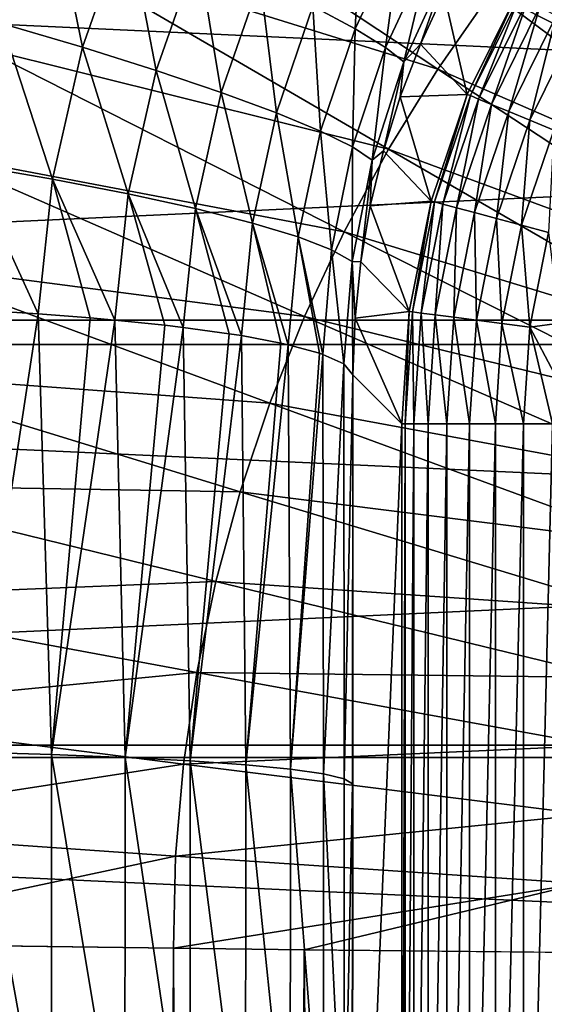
# Model space of a CAD drawing. Header units: metres. Extents: x -22 to 22, y 0 to 204.
# Tile 390 of 497: x -8.26 to -5.83, y 182.45 to 187.03. Entities that reach past the tile are written whole.
import ezdxf

# ---------------------------------------------------------------- set-up
doc = ezdxf.new("R2010")
doc.units = ezdxf.units.M
doc.layers.add('solid_002_SW0002', color=7, linetype='CONTINUOUS')
doc.layers.add('solid_002_SW0002_01', color=7, linetype='CONTINUOUS')

msp = doc.modelspace()

# ---------------------------------------------------------------- linework, layer by layer
at = {"layer": 'solid_002_SW0002'}
for points in [[(-9.223315, 187.890717, 261.675385), (-8.440801, 186.897491, 261.664978), (-8.182958, 187.376709, 261.601898)], [(-6.322521, 186.797928, 261.482849), (-7.897851, 187.841171, 261.540741), (-8.182958, 187.376709, 261.601898)], [(-6.072971, 187.156555, 261.435638), (-7.897851, 187.841171, 261.540741), (-6.322521, 186.797928, 261.482849)], [(-8.123777, 187.641876, 257.408844), (-8.346246, 187.009857, 257.473999), (-8.507104, 187.798508, 257.543457)], [(-7.972023, 186.899399, 257.280762), (-8.346246, 187.009857, 257.473999), (-8.123777, 187.641876, 257.408844)], [(-7.764364, 187.489594, 257.215912), (-7.972023, 186.899399, 257.280762), (-8.123777, 187.641876, 257.408844)], [(-6.706467, 186.985397, 255.958588), (-6.901856, 187.090088, 256.333344), (-6.676102, 187.561066, 256.279572)], [(-6.491841, 187.438278, 255.904648), (-6.706467, 186.985397, 255.958588), (-6.676102, 187.561066, 256.279572)], [(-7.630209, 186.791977, 257.033325), (-7.972023, 186.899399, 257.280762), (-7.764364, 187.489594, 257.215912)], [(-7.436436, 187.344879, 256.968719), (-7.630209, 186.791977, 257.033325), (-7.764364, 187.489594, 257.215912)], [(-5.802605, 187.500565, 261.39035), (-6.072971, 187.156555, 261.435638), (-4.353966, 186.285507, 261.398285)], [(-6.564847, 186.89888, 255.55603), (-6.706467, 186.985397, 255.958588), (-6.491841, 187.438278, 255.904648)], [(-6.358564, 187.340332, 255.501862), (-6.564847, 186.89888, 255.55603), (-6.491841, 187.438278, 255.904648)], [(20.197836, 187.408127, 0.72), (-20.197836, 187.408127, 0.72), (-20.64257, 185.517471, 0.72)], [(-6.550759, 186.426102, 261.531799), (-8.182958, 187.376709, 261.601898), (-8.440801, 186.897491, 261.664978)], [(-6.322521, 186.797928, 261.482849), (-8.182958, 187.376709, 261.601898), (-6.550759, 186.426102, 261.531799)], [(-7.328006, 186.68988, 256.736969), (-7.630209, 186.791977, 257.033325), (-7.436436, 187.344879, 256.968719)], [(-7.1469, 187.21077, 256.672455), (-7.328006, 186.68988, 256.736969), (-7.436436, 187.344879, 256.968719)], [(-6.479981, 186.832367, 255.134171), (-6.564847, 186.89888, 255.55603), (-6.358564, 187.340332, 255.501862)], [(-6.279078, 187.269302, 255.079697), (-6.479981, 186.832367, 255.134171), (-6.358564, 187.340332, 255.501862)], [(-6.279078, 187.269302, 255.079697), (-6.403214, 186.913422, 254.690521), (-6.479981, 186.832367, 255.134171)], [(-6.279078, 187.269302, 255.079697), (-6.293793, 187.151474, 254.661102), (-6.403214, 186.913422, 254.690521)], [(-7.071779, 186.59523, 256.397858), (-7.328006, 186.68988, 256.736969), (-7.1469, 187.21077, 256.672455)], [(-6.901856, 187.090088, 256.333344), (-7.071779, 186.59523, 256.397858), (-7.1469, 187.21077, 256.672455)], [(-6.403214, 186.913422, 254.690521), (-6.293793, 187.151474, 254.661102), (-6.185051, 186.679932, 241.934052)], [(-6.072971, 187.156555, 261.435638), (-6.322521, 186.797928, 261.482849), (-4.55684, 186.02739, 261.432281)], [(-6.293793, 187.151474, 254.661102), (-5.953719, 187.149185, 241.933304), (-6.185051, 186.679932, 241.934052)], [(-6.170678, 186.674744, 241.803772), (-6.185051, 186.679932, 241.934052), (-5.953719, 187.149185, 241.933304)], [(-6.170678, 186.674744, 241.803772), (-5.953719, 187.149185, 241.933304), (-5.940159, 187.14212, 241.803772)], [(-6.170678, 186.674744, 241.803772), (-5.940159, 187.14212, 241.803772), (-6.132676, 186.658997, 241.674301)], [(-5.940159, 187.14212, 241.803772), (-5.904537, 187.121552, 241.674301), (-6.132676, 186.658997, 241.674301)], [(-6.072971, 187.156555, 261.435638), (-4.55684, 186.02739, 261.432281), (-4.353966, 186.285507, 261.398285)], [(-6.132676, 186.658997, 241.674301), (-5.904537, 187.121552, 241.674301), (-6.072289, 186.633987, 241.555222)], [(-5.904537, 187.121552, 241.674301), (-5.847931, 187.088882, 241.555222), (-6.072289, 186.633987, 241.555222)], [(-6.866926, 186.51004, 256.023224), (-7.071779, 186.59523, 256.397858), (-6.901856, 187.090088, 256.333344)], [(-6.706467, 186.985397, 255.958588), (-6.866926, 186.51004, 256.023224), (-6.901856, 187.090088, 256.333344)], [(-6.072289, 186.633987, 241.555222), (-5.847931, 187.088882, 241.555222), (-5.99179, 186.600632, 241.451004)], [(-5.847931, 187.088882, 241.555222), (-5.772474, 187.045303, 241.451004), (-5.99179, 186.600632, 241.451004)], [(-8.110674, 186.28685, 257.355652), (-8.494845, 186.353851, 257.549347), (-8.346246, 187.009857, 257.473999)], [(-7.972023, 186.899399, 257.280762), (-8.110674, 186.28685, 257.355652), (-8.346246, 187.009857, 257.473999)], [(-5.99179, 186.600632, 241.451004), (-5.772474, 187.045303, 241.451004), (-5.894211, 186.560226, 241.365585)], [(-5.772474, 187.045303, 241.451004), (-5.681007, 186.992493, 241.365585), (-5.894211, 186.560226, 241.365585)], [(-6.717763, 186.436096, 255.62088), (-6.866926, 186.51004, 256.023224), (-6.706467, 186.985397, 255.958588)], [(-6.564847, 186.89888, 255.55603), (-6.717763, 186.436096, 255.62088), (-6.706467, 186.985397, 255.958588)], [(-5.894211, 186.560226, 241.365585), (-5.681007, 186.992493, 241.365585), (-5.783227, 186.514252, 241.30217)], [(-6.496945, 186.668472, 254.723434), (-6.403214, 186.913422, 254.690521), (-6.185051, 186.679932, 241.934052)], [(-6.479981, 186.832367, 255.134171), (-6.403214, 186.913422, 254.690521), (-6.496945, 186.668472, 254.723434)], [(-6.757165, 186.042465, 261.582306), (-8.440801, 186.897491, 261.664978), (-8.670681, 186.405151, 261.729767)], [(-6.550759, 186.426102, 261.531799), (-8.440801, 186.897491, 261.664978), (-6.757165, 186.042465, 261.582306)], [(-7.759212, 186.218338, 257.10791), (-8.110674, 186.28685, 257.355652), (-7.972023, 186.899399, 257.280762)], [(-7.630209, 186.791977, 257.033325), (-7.759212, 186.218338, 257.10791), (-7.972023, 186.899399, 257.280762)], [(-6.627431, 186.374954, 255.199341), (-6.717763, 186.436096, 255.62088), (-6.564847, 186.89888, 255.55603)], [(-6.479981, 186.832367, 255.134171), (-6.627431, 186.374954, 255.199341), (-6.564847, 186.89888, 255.55603)], [(-6.479981, 186.832367, 255.134171), (-6.574515, 186.417603, 254.759445), (-6.627431, 186.374954, 255.199341)], [(-6.479981, 186.832367, 255.134171), (-6.496945, 186.668472, 254.723434), (-6.574515, 186.417603, 254.759445)], [(-7.447864, 186.14978, 256.811371), (-7.759212, 186.218338, 257.10791), (-7.630209, 186.791977, 257.033325)], [(-7.328006, 186.68988, 256.736969), (-7.447864, 186.14978, 256.811371), (-7.630209, 186.791977, 257.033325)], [(-6.322521, 186.797928, 261.482849), (-6.550759, 186.426102, 261.531799), (-4.744092, 185.758286, 261.467682)], [(-6.322521, 186.797928, 261.482849), (-4.744092, 185.758286, 261.467682), (-4.55684, 186.02739, 261.432281)], [(-7.183187, 186.082626, 256.472198), (-7.447864, 186.14978, 256.811371), (-7.328006, 186.68988, 256.736969)], [(-7.071779, 186.59523, 256.397858), (-7.183187, 186.082626, 256.472198), (-7.328006, 186.68988, 256.736969)], [(-6.574515, 186.417603, 254.759445), (-6.496945, 186.668472, 254.723434), (-6.353121, 186.184616, 241.935028)], [(-6.496945, 186.668472, 254.723434), (-6.185051, 186.679932, 241.934052), (-6.353121, 186.184616, 241.935028)], [(-6.338218, 186.181198, 241.803772), (-6.353121, 186.184616, 241.935028), (-6.185051, 186.679932, 241.934052)], [(-6.338218, 186.181198, 241.803772), (-6.185051, 186.679932, 241.934052), (-6.170678, 186.674744, 241.803772)], [(-6.338218, 186.181198, 241.803772), (-6.170678, 186.674744, 241.803772), (-6.298487, 186.170563, 241.674301)], [(-6.170678, 186.674744, 241.803772), (-6.132676, 186.658997, 241.674301), (-6.298487, 186.170563, 241.674301)], [(-6.298487, 186.170563, 241.674301), (-6.132676, 186.658997, 241.674301), (-6.235351, 186.153641, 241.555222)], [(-6.132676, 186.658997, 241.674301), (-6.072289, 186.633987, 241.555222), (-6.235351, 186.153641, 241.555222)], [(-6.970758, 186.018265, 256.097626), (-7.183187, 186.082626, 256.472198), (-7.071779, 186.59523, 256.397858)], [(-6.866926, 186.51004, 256.023224), (-6.970758, 186.018265, 256.097626), (-7.071779, 186.59523, 256.397858)], [(-6.235351, 186.153641, 241.555222), (-6.072289, 186.633987, 241.555222), (-6.151188, 186.131088, 241.451004)], [(-6.072289, 186.633987, 241.555222), (-5.99179, 186.600632, 241.451004), (-6.151188, 186.131088, 241.451004)], [(-6.151188, 186.131088, 241.451004), (-5.99179, 186.600632, 241.451004), (-6.049168, 186.10376, 241.365585)], [(-5.99179, 186.600632, 241.451004), (-5.894211, 186.560226, 241.365585), (-6.049168, 186.10376, 241.365585)], [(-6.049168, 186.10376, 241.365585), (-5.894211, 186.560226, 241.365585), (-5.933132, 186.072662, 241.30217)], [(-5.894211, 186.560226, 241.365585), (-5.783227, 186.514252, 241.30217), (-5.933132, 186.072662, 241.30217)], [(-6.815051, 185.958084, 255.695465), (-6.970758, 186.018265, 256.097626), (-6.866926, 186.51004, 256.023224)], [(-6.717763, 186.436096, 255.62088), (-6.815051, 185.958084, 255.695465), (-6.866926, 186.51004, 256.023224)], [(-5.933132, 186.072662, 241.30217), (-5.783227, 186.514252, 241.30217), (-5.80745, 186.038986, 241.263153)], [(-6.719347, 185.90332, 255.274246), (-6.815051, 185.958084, 255.695465), (-6.717763, 186.436096, 255.62088)], [(-6.550759, 186.426102, 261.531799), (-6.757165, 186.042465, 261.582306), (-4.915349, 185.479294, 261.504425)], [(-6.627431, 186.374954, 255.199341), (-6.719347, 185.90332, 255.274246), (-6.717763, 186.436096, 255.62088)], [(-6.635518, 186.161896, 254.798233), (-6.574515, 186.417603, 254.759445), (-6.353121, 186.184616, 241.935028)], [(-6.627431, 186.374954, 255.199341), (-6.574515, 186.417603, 254.759445), (-6.635518, 186.161896, 254.798233)], [(-6.550759, 186.426102, 261.531799), (-4.915349, 185.479294, 261.504425), (-4.744092, 185.758286, 261.467682)], [(-6.941181, 185.648331, 261.634186), (-8.670681, 186.405151, 261.729767), (-8.871849, 185.901306, 261.796082)], [(-6.757165, 186.042465, 261.582306), (-8.670681, 186.405151, 261.729767), (-6.941181, 185.648331, 261.634186)], [(-6.627431, 186.374954, 255.199341), (-6.679617, 185.90242, 254.839874), (-6.719347, 185.90332, 255.274246)], [(-6.627431, 186.374954, 255.199341), (-6.635518, 186.161896, 254.798233), (-6.679617, 185.90242, 254.839874)], [(-8.177591, 185.660034, 257.439606), (-8.326214, 185.669556, 257.522186), (-8.494845, 186.353851, 257.549347)], [(-8.110674, 186.28685, 257.355652), (-8.177591, 185.660034, 257.439606), (-8.494845, 186.353851, 257.549347)], [(-7.936918, 185.6418, 257.280731), (-8.177591, 185.660034, 257.439606), (-8.110674, 186.28685, 257.355652)], [(-7.820939, 185.631592, 257.191437), (-7.936918, 185.6418, 257.280731), (-8.110674, 186.28685, 257.355652)], [(-7.759212, 186.218338, 257.10791), (-7.820939, 185.631592, 257.191437), (-8.110674, 186.28685, 257.355652)], [(-7.58925, 185.607834, 256.983063), (-7.820939, 185.631592, 257.191437), (-7.759212, 186.218338, 257.10791)], [(-7.5042, 185.597763, 256.894592), (-7.58925, 185.607834, 256.983063), (-7.759212, 186.218338, 257.10791)], [(-7.447864, 186.14978, 256.811371), (-7.5042, 185.597763, 256.894592), (-7.759212, 186.218338, 257.10791)], [(-6.635518, 186.161896, 254.798233), (-6.353121, 186.184616, 241.935028), (-6.455112, 185.671692, 241.936325)], [(-6.439857, 185.669769, 241.803772), (-6.455112, 185.671692, 241.936325), (-6.353121, 186.184616, 241.935028)], [(-6.439857, 185.669769, 241.803772), (-6.353121, 186.184616, 241.935028), (-6.338218, 186.181198, 241.803772)], [(-6.439857, 185.669769, 241.803772), (-6.338218, 186.181198, 241.803772), (-6.399076, 185.664413, 241.674301)], [(-6.338218, 186.181198, 241.803772), (-6.298487, 186.170563, 241.674301), (-6.399076, 185.664413, 241.674301)], [(-7.291345, 185.568451, 256.6362), (-7.5042, 185.597763, 256.894592), (-7.447864, 186.14978, 256.811371)], [(-7.234046, 185.559296, 256.555298), (-7.291345, 185.568451, 256.6362), (-7.447864, 186.14978, 256.811371)], [(-7.183187, 186.082626, 256.472198), (-7.234046, 185.559296, 256.555298), (-7.447864, 186.14978, 256.811371)], [(-6.679617, 185.90242, 254.839874), (-6.635518, 186.161896, 254.798233), (-6.455112, 185.671692, 241.936325)], [(-6.399076, 185.664413, 241.674301), (-6.298487, 186.170563, 241.674301), (-6.334272, 185.655884, 241.555222)], [(-6.298487, 186.170563, 241.674301), (-6.235351, 186.153641, 241.555222), (-6.334272, 185.655884, 241.555222)], [(-6.334272, 185.655884, 241.555222), (-6.235351, 186.153641, 241.555222), (-6.247886, 185.644516, 241.451004)], [(-6.235351, 186.153641, 241.555222), (-6.151188, 186.131088, 241.451004), (-6.247886, 185.644516, 241.451004)], [(-6.247886, 185.644516, 241.451004), (-6.151188, 186.131088, 241.451004), (-6.143171, 185.630737, 241.365585)], [(-6.151188, 186.131088, 241.451004), (-6.049168, 186.10376, 241.365585), (-6.143171, 185.630737, 241.365585)], [(-6.143171, 185.630737, 241.365585), (-6.049168, 186.10376, 241.365585), (-6.024071, 185.615067, 241.30217)], [(-6.049168, 186.10376, 241.365585), (-5.933132, 186.072662, 241.30217), (-6.024071, 185.615067, 241.30217)], [(-7.050176, 185.524597, 256.248199), (-7.234046, 185.559296, 256.555298), (-7.183187, 186.082626, 256.472198)], [(-7.01617, 185.516983, 256.180695), (-7.050176, 185.524597, 256.248199), (-7.183187, 186.082626, 256.472198)], [(-6.970758, 186.018265, 256.097626), (-7.01617, 185.516983, 256.180695), (-7.183187, 186.082626, 256.472198)], [(-6.024071, 185.615067, 241.30217), (-5.933132, 186.072662, 241.30217), (-5.89507, 185.598099, 241.263153)], [(-5.933132, 186.072662, 241.30217), (-5.80745, 186.038986, 241.263153), (-5.89507, 185.598099, 241.263153)], [(-6.871387, 185.47728, 255.828171), (-7.01617, 185.516983, 256.180695), (-6.970758, 186.018265, 256.097626)], [(-6.855161, 185.47171, 255.778671), (-6.871387, 185.47728, 255.828171), (-6.970758, 186.018265, 256.097626)], [(-6.815051, 185.958084, 255.695465), (-6.855161, 185.47171, 255.778671), (-6.970758, 186.018265, 256.097626)], [(-6.757165, 186.042465, 261.582306), (-6.941181, 185.648331, 261.634186), (-5.070222, 185.191437, 261.542328)], [(-6.757165, 186.042465, 261.582306), (-5.070222, 185.191437, 261.542328), (-4.915349, 185.479294, 261.504425)], [(-5.89507, 185.598099, 241.263153), (-5.80745, 186.038986, 241.263153), (-5.756428, 185.616562, 241.25)], [(-6.759161, 185.427597, 255.385941), (-6.855161, 185.47171, 255.778671), (-6.815051, 185.958084, 255.695465)], [(-6.719347, 185.90332, 255.274246), (-6.759161, 185.427597, 255.385941), (-6.815051, 185.958084, 255.695465)], [(-7.102207, 185.244995, 261.687286), (-8.871849, 185.901306, 261.796082), (-9.043518, 185.38765, 261.863708)], [(-6.941181, 185.648331, 261.634186), (-8.871849, 185.901306, 261.796082), (-7.102207, 185.244995, 261.687286)], [(-6.719347, 185.90332, 255.274246), (-6.716126, 185.37674, 254.93187), (-6.759161, 185.427597, 255.385941)], [(-6.719347, 185.90332, 255.274246), (-6.70655, 185.64032, 254.88443), (-6.716126, 185.37674, 254.93187)], [(-6.719347, 185.90332, 255.274246), (-6.679617, 185.90242, 254.839874), (-6.70655, 185.64032, 254.88443)], [(-6.70655, 185.64032, 254.88443), (-6.679617, 185.90242, 254.839874), (-6.455112, 185.671692, 241.936325)], [(-8.488448, 183.624435, 257.769653), (-8.326214, 185.669556, 257.522186), (-8.177591, 185.660034, 257.439606)], [(-8.488448, 183.624435, 257.769653), (-8.177591, 185.660034, 257.439606), (-8.115191, 183.613174, 257.569366)], [(-8.115191, 183.613174, 257.569366), (-8.177591, 185.660034, 257.439606), (-7.936918, 185.6418, 257.280731)], [(-8.115191, 183.613174, 257.569366), (-7.936918, 185.6418, 257.280731), (-7.820939, 185.631592, 257.191437)], [(-6.941181, 185.648331, 261.634186), (-7.102207, 185.244995, 261.687286), (-5.208291, 184.895691, 261.581238)], [(-6.941181, 185.648331, 261.634186), (-5.208291, 184.895691, 261.581238), (-5.070222, 185.191437, 261.542328)], [(-6.70655, 185.64032, 254.88443), (-6.489314, 185.149918, 241.93779), (-6.716126, 185.37674, 254.93187)], [(-6.70655, 185.64032, 254.88443), (-6.455112, 185.671692, 241.936325), (-6.489314, 185.149918, 241.93779)], [(-6.473975, 185.149918, 241.803772), (-6.489314, 185.149918, 241.93779), (-6.455112, 185.671692, 241.936325)], [(-6.439857, 185.669769, 241.803772), (-6.473975, 185.149918, 241.803772), (-6.455112, 185.671692, 241.936325)], [(-6.439857, 185.669769, 241.803772), (-6.432842, 185.149918, 241.674301), (-6.473975, 185.149918, 241.803772)], [(-6.439857, 185.669769, 241.803772), (-6.399076, 185.664413, 241.674301), (-6.432842, 185.149918, 241.674301)], [(-6.399076, 185.664413, 241.674301), (-6.367479, 185.149918, 241.555222), (-6.432842, 185.149918, 241.674301)], [(-6.399076, 185.664413, 241.674301), (-6.334272, 185.655884, 241.555222), (-6.367479, 185.149918, 241.555222)], [(-6.334272, 185.655884, 241.555222), (-6.280347, 185.149918, 241.451004), (-6.367479, 185.149918, 241.555222)], [(-6.334272, 185.655884, 241.555222), (-6.247886, 185.644516, 241.451004), (-6.280347, 185.149918, 241.451004)], [(-6.247886, 185.644516, 241.451004), (-6.174729, 185.149918, 241.365585), (-6.280347, 185.149918, 241.451004)], [(-6.247886, 185.644516, 241.451004), (-6.143171, 185.630737, 241.365585), (-6.174729, 185.149918, 241.365585)], [(-8.115191, 183.613174, 257.569366), (-7.820939, 185.631592, 257.191437), (-7.773921, 183.599197, 257.318573)], [(-7.773921, 183.599197, 257.318573), (-7.820939, 185.631592, 257.191437), (-7.58925, 185.607834, 256.983063)], [(-7.773921, 183.599197, 257.318573), (-7.58925, 185.607834, 256.983063), (-7.5042, 185.597763, 256.894592)], [(-7.773921, 183.599197, 257.318573), (-7.5042, 185.597763, 256.894592), (-7.471445, 183.582779, 257.022278)], [(-7.471445, 183.582779, 257.022278), (-7.5042, 185.597763, 256.894592), (-7.291345, 185.568451, 256.6362)], [(-6.143171, 185.630737, 241.365585), (-6.0546, 185.149918, 241.30217), (-6.174729, 185.149918, 241.365585)], [(-6.143171, 185.630737, 241.365585), (-6.024071, 185.615067, 241.30217), (-6.0546, 185.149918, 241.30217)], [(-6.024071, 185.615067, 241.30217), (-5.924485, 185.149918, 241.263153), (-6.0546, 185.149918, 241.30217)], [(-6.024071, 185.615067, 241.30217), (-5.89507, 185.598099, 241.263153), (-5.924485, 185.149918, 241.263153)], [(-5.89507, 185.598099, 241.263153), (-5.78942, 185.149918, 241.25), (-5.924485, 185.149918, 241.263153)], [(-5.89507, 185.598099, 241.263153), (-5.756428, 185.616562, 241.25), (-5.78113, 185.384689, 241.25)], [(-5.89507, 185.598099, 241.263153), (-5.78113, 185.384689, 241.25), (-5.78942, 185.149918, 241.25)], [(-7.471445, 183.582779, 257.022278), (-7.291345, 185.568451, 256.6362), (-7.234046, 185.559296, 256.555298)], [(-7.471445, 183.582779, 257.022278), (-7.234046, 185.559296, 256.555298), (-7.213798, 183.56424, 256.686371)], [(-7.213798, 183.56424, 256.686371), (-7.234046, 185.559296, 256.555298), (-7.050176, 185.524597, 256.248199)], [(20.64257, 185.517471, 0.72), (-20.64257, 185.517471, 0.72), (-20.910084, 183.59819, 0.72)], [(-7.213798, 183.56424, 256.686371), (-7.050176, 185.524597, 256.248199), (-7.01617, 185.516983, 256.180695)], [(-7.213798, 183.56424, 256.686371), (-7.01617, 185.516983, 256.180695), (-7.006121, 183.543961, 256.317566)], [(-7.006121, 183.543961, 256.317566), (-7.01617, 185.516983, 256.180695), (-6.871387, 185.47728, 255.828171)], [(-7.006121, 183.543961, 256.317566), (-6.871387, 185.47728, 255.828171), (-6.855161, 185.47171, 255.778671)], [(-7.006121, 183.543961, 256.317566), (-6.855161, 185.47171, 255.778671), (-6.852557, 183.522354, 255.923218)], [(-6.852557, 183.522354, 255.923218), (-6.855161, 185.47171, 255.778671), (-6.759161, 185.427597, 255.385941)], [(-6.852557, 183.522354, 255.923218), (-6.759161, 185.427597, 255.385941), (-6.756169, 183.499817, 255.5112)], [(-6.756169, 183.499817, 255.5112), (-6.759161, 185.427597, 255.385941), (-6.716126, 185.37674, 254.93187)], [(-7.239614, 184.833801, 261.741394), (-9.043518, 185.38765, 261.863708), (-9.184865, 184.865982, 261.932404)], [(-7.102207, 185.244995, 261.687286), (-9.043518, 185.38765, 261.863708), (-7.239614, 184.833801, 261.741394)], [(-6.756169, 183.499817, 255.5112), (-6.716126, 185.37674, 254.93187), (-6.718882, 183.476837, 255.089722)], [(-6.718882, 183.476837, 255.089722), (-6.716126, 185.37674, 254.93187), (-6.718699, 179.660004, 255.079254)], [(-6.716126, 185.37674, 254.93187), (-6.489314, 185.149918, 241.93779), (-6.718699, 179.660004, 255.079254)], [(-7.102207, 185.244995, 261.687286), (-7.239614, 184.833801, 261.741394), (-5.329107, 184.593048, 261.621094)], [(-7.102207, 185.244995, 261.687286), (-5.329107, 184.593048, 261.621094), (-5.208291, 184.895691, 261.581238)], [(-6.489314, 185.149918, 241.93779), (-6.489314, 179.660004, 241.93779), (-6.718699, 179.660004, 255.079254)], [(-6.473975, 185.149918, 241.803772), (-6.489314, 179.660004, 241.93779), (-6.489314, 185.149918, 241.93779)], [(-6.473975, 179.660004, 241.803772), (-6.489314, 179.660004, 241.93779), (-6.473975, 185.149918, 241.803772)], [(-6.473975, 179.660004, 241.803772), (-6.473975, 185.149918, 241.803772), (-6.432842, 185.149918, 241.674301)], [(-6.432842, 179.660004, 241.674301), (-6.473975, 179.660004, 241.803772), (-6.432842, 185.149918, 241.674301)], [(-6.432842, 179.660004, 241.674301), (-6.432842, 185.149918, 241.674301), (-6.367479, 185.149918, 241.555222)], [(-6.367479, 179.660004, 241.555222), (-6.432842, 179.660004, 241.674301), (-6.367479, 185.149918, 241.555222)], [(-6.367479, 179.660004, 241.555222), (-6.367479, 185.149918, 241.555222), (-6.280347, 185.149918, 241.451004)], [(-6.280347, 179.660004, 241.451004), (-6.367479, 179.660004, 241.555222), (-6.280347, 185.149918, 241.451004)], [(-6.280347, 179.660004, 241.451004), (-6.280347, 185.149918, 241.451004), (-6.174729, 185.149918, 241.365585)], [(-6.174729, 179.660004, 241.365585), (-6.280347, 179.660004, 241.451004), (-6.174729, 185.149918, 241.365585)], [(-6.174729, 179.660004, 241.365585), (-6.174729, 185.149918, 241.365585), (-6.0546, 185.149918, 241.30217)], [(-6.0546, 179.660004, 241.30217), (-6.174729, 179.660004, 241.365585), (-6.0546, 185.149918, 241.30217)], [(-6.0546, 179.660004, 241.30217), (-6.0546, 185.149918, 241.30217), (-5.924485, 185.149918, 241.263153)], [(-5.924485, 179.660004, 241.263153), (-6.0546, 179.660004, 241.30217), (-5.924485, 185.149918, 241.263153)], [(-5.924485, 179.660004, 241.263153), (-5.78942, 185.149918, 241.25), (-5.78942, 179.660004, 241.25)], [(-5.924485, 179.660004, 241.263153), (-5.924485, 185.149918, 241.263153), (-5.78942, 185.149918, 241.25)], [(-7.352748, 184.416183, 261.796387), (-9.184865, 184.865982, 261.932404), (-9.29505, 184.338272, 262.001862)], [(-7.239614, 184.833801, 261.741394), (-9.184865, 184.865982, 261.932404), (-7.352748, 184.416183, 261.796387)], [(-7.239614, 184.833801, 261.741394), (-7.352748, 184.416183, 261.796387), (-5.432199, 184.2845, 261.661713)], [(-7.239614, 184.833801, 261.741394), (-5.432199, 184.2845, 261.661713), (-5.329107, 184.593048, 261.621094)], [(-7.352748, 184.416183, 261.796387), (-9.29505, 184.338272, 262.001862), (-7.440939, 183.993729, 261.85199)], [(-7.352748, 184.416183, 261.796387), (-7.440939, 183.993729, 261.85199), (-5.517078, 183.971146, 261.702942)], [(-7.352748, 184.416183, 261.796387), (-5.517078, 183.971146, 261.702942), (-5.432199, 184.2845, 261.661713)], [(-7.440939, 183.993729, 261.85199), (-9.29505, 184.338272, 262.001862), (-9.373261, 183.806534, 262.071869)], [(-7.440939, 183.993729, 261.85199), (-9.373261, 183.806534, 262.071869), (-7.503544, 183.568069, 261.908051)], [(-7.440939, 183.993729, 261.85199), (-7.503544, 183.568069, 261.908051), (-5.583242, 183.654175, 261.74469)], [(-7.440939, 183.993729, 261.85199), (-5.583242, 183.654175, 261.74469), (-5.517078, 183.971146, 261.702942)], [(-7.503544, 183.568069, 261.908051), (-9.373261, 183.806534, 262.071869), (-9.418814, 183.272583, 262.142151)], [(-21.608246, 183.656082), (21.700001, 181.660004), (-21.700001, 181.660004)], [(-8.488448, 183.624435, 257.769653), (-8.116185, 181.560364, 257.622406), (-8.489463, 181.559784, 257.822998)], [(-8.488448, 183.624435, 257.769653), (-8.115191, 183.613174, 257.569366), (-8.116185, 181.560364, 257.622406)], [(-7.503544, 183.568069, 261.908051), (-5.630214, 183.334778, 261.786743), (-5.583242, 183.654175, 261.74469)], [(20.910084, 183.59819, 0.72), (-20.910084, 183.59819, 0.72), (-21, 181.660004, 0.72)], [(-8.115191, 183.613174, 257.569366), (-7.774892, 181.561066, 257.371246), (-8.116185, 181.560364, 257.622406)], [(-8.115191, 183.613174, 257.569366), (-7.773921, 183.599197, 257.318573), (-7.774892, 181.561066, 257.371246)], [(-7.773921, 183.599197, 257.318573), (-7.472394, 181.561905, 257.074493), (-7.774892, 181.561066, 257.371246)], [(-7.773921, 183.599197, 257.318573), (-7.471445, 183.582779, 257.022278), (-7.472394, 181.561905, 257.074493)], [(-7.471445, 183.582779, 257.022278), (-7.214725, 181.562851, 256.738068), (-7.472394, 181.561905, 257.074493)], [(-7.471445, 183.582779, 257.022278), (-7.213798, 183.56424, 256.686371), (-7.214725, 181.562851, 256.738068)], [(-7.503544, 183.568069, 261.908051), (-9.418814, 183.272583, 262.142151), (-7.540017, 183.140625, 261.964325)], [(-7.503544, 183.568069, 261.908051), (-7.540017, 183.140625, 261.964325), (-5.630214, 183.334778, 261.786743)], [(-7.213798, 183.56424, 256.686371), (-7.007028, 181.563889, 256.368713), (-7.214725, 181.562851, 256.738068)], [(-7.213798, 183.56424, 256.686371), (-7.006121, 183.543961, 256.317566), (-7.007028, 181.563889, 256.368713)], [(-7.006121, 183.543961, 256.317566), (-6.853446, 181.564987, 255.97377), (-7.007028, 181.563889, 256.368713)], [(-7.006121, 183.543961, 256.317566), (-6.852557, 183.522354, 255.923218), (-6.853446, 181.564987, 255.97377)], [(-6.852557, 183.522354, 255.923218), (-6.757043, 181.566147, 255.561142), (-6.853446, 181.564987, 255.97377)], [(-6.852557, 183.522354, 255.923218), (-6.756169, 183.499817, 255.5112), (-6.757043, 181.566147, 255.561142)], [(-6.756169, 183.499817, 255.5112), (-6.718882, 183.476837, 255.089722), (-6.757043, 181.566147, 255.561142)], [(-6.757043, 181.566147, 255.561142), (-6.718882, 183.476837, 255.089722), (-6.719742, 181.567322, 255.139023)], [(-6.719742, 181.567322, 255.139023), (-6.718882, 183.476837, 255.089722), (-6.718699, 179.660004, 255.079254)], [(-7.540017, 183.140625, 261.964325), (-5.657586, 183.014038, 261.828949), (-5.630214, 183.334778, 261.786743)], [(-7.540017, 183.140625, 261.964325), (-9.418814, 183.272583, 262.142151), (-9.43097, 182.73764, 262.212341)], [(-7.540017, 183.140625, 261.964325), (-9.43097, 182.73764, 262.212341), (-7.549796, 182.712387, 262.020508)], [(-7.540017, 183.140625, 261.964325), (-7.549796, 182.712387, 262.020508), (-5.657586, 183.014038, 261.828949)], [(-5.657586, 183.014038, 261.828949), (-7.549796, 182.712387, 262.020508), (-6.943197, 182.705444, 261.967773)], [(-5.657586, 183.014038, 261.828949), (-6.943197, 182.705444, 261.967773), (-5.664724, 182.692719, 261.871124)], [(-9.43097, 182.73764, 262.212341), (-7.922185, 81.849052, 275.334595), (-7.635273, 81.694748, 275.327637)], [(-7.549796, 182.712387, 262.020508), (-9.43097, 182.73764, 262.212341), (-7.635273, 81.694748, 275.327637)], [(-9.43097, 182.73764, 262.212341), (-8.19972, 82.022491, 275.339081), (-7.922185, 81.849052, 275.334595)], [(-9.43097, 182.73764, 262.212341), (-8.464413, 82.212845, 275.340942), (-8.19972, 82.022491, 275.339081)], [(-7.549796, 182.712387, 262.020508), (-7.635273, 81.694748, 275.327637), (-7.339215, 81.560196, 275.318298)], [(-7.549796, 182.712387, 262.020508), (-7.339215, 81.560196, 275.318298), (-7.032578, 81.444443, 275.306641)], [(-6.943197, 182.705444, 261.967773), (-7.549796, 182.712387, 262.020508), (-7.032578, 81.444443, 275.306641)], [(-6.943197, 182.705444, 261.967773), (-7.032578, 81.444443, 275.306641), (-6.719763, 81.348885, 275.292969)], [(-6.943197, 182.705444, 261.967773), (-6.086168, 81.221771, 275.260223), (-5.763353, 81.189575, 275.24115)], [(-5.664724, 182.692719, 261.871124), (-6.943197, 182.705444, 261.967773), (-5.763353, 81.189575, 275.24115)], [(-6.943197, 182.705444, 261.967773), (-6.404739, 81.274803, 275.277527), (-6.086168, 81.221771, 275.260223)], [(-6.943197, 182.705444, 261.967773), (-6.719763, 81.348885, 275.292969), (-6.404739, 81.274803, 275.277527)]]:
    msp.add_3dface(points, dxfattribs=at)
at = {"layer": 'solid_002_SW0002_01'}
for points in [[(-21.333294, 185.630783), (-20.874525, 187.587189), (21.333294, 185.630783)], [(-20.874525, 187.587189), (20.874525, 187.587189), (21.333294, 185.630783)], [(20.197836, 187.408127, 0.72), (-20.64257, 185.517471, 0.72), (20.64257, 185.517471, 0.72)], [(-21.608246, 183.656082), (-21.333294, 185.630783), (21.608246, 183.656082)], [(-21.333294, 185.630783), (21.333294, 185.630783), (21.608246, 183.656082)], [(20.64257, 185.517471, 0.72), (-20.910084, 183.59819, 0.72), (20.910084, 183.59819, 0.72)], [(-21.608246, 183.656082), (21.608246, 183.656082), (21.700001, 181.660004)], [(20.910084, 183.59819, 0.72), (-21, 181.660004, 0.72), (21, 181.660004, 0.72)]]:
    msp.add_3dface(points, dxfattribs=at)

doc.saveas('drawing.dxf')
